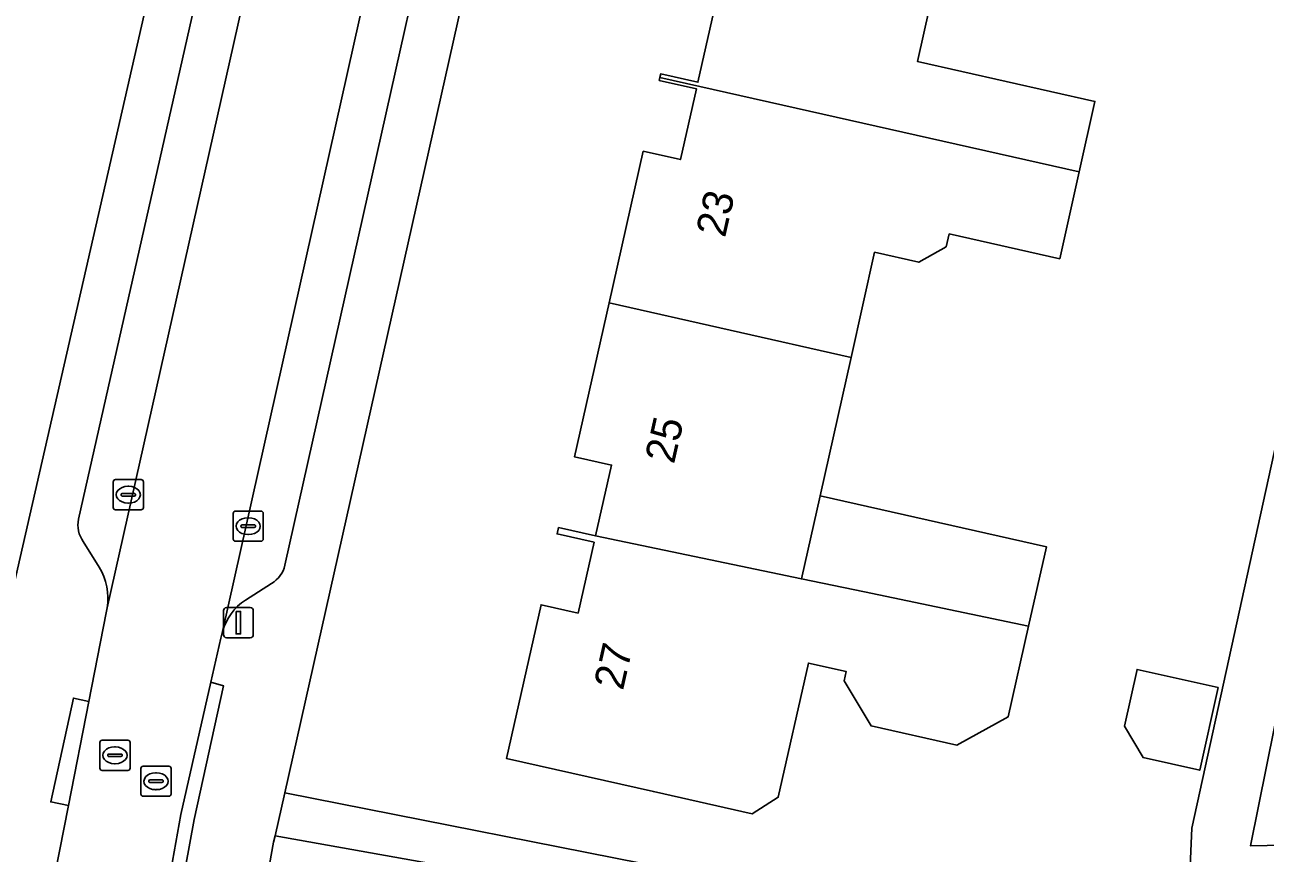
# Model space of a CAD drawing. Extents: x 163683 to 164494, y 382709 to 383872.
# Drawn here: x 163908.99 to 163950.15, y 383459.09 to 383486.6 of the extents above; entities that cross this region are included whole.
import ezdxf

# ---------------------------------------------------------------- set-up
doc = ezdxf.new("R2010")
doc.units = 0
for name, color, linetype in [('IMGEO_Erf', 7, 'Continuous'), ('IMGEO_Kolk', 7, 'Continuous'), ('IMGEO_Lichtmast', 7, 'Continuous'), ('IMGEO_Pand', 7, 'Continuous'), ('IMGEO_Pand_nummerreeks', 7, 'Continuous'), ('IMGEO_Parkeervlak_open', 7, 'Continuous'), ('IMGEO_Rijbaan_lokaal_open', 7, 'Continuous'), ('IMGEO_Rioolput', 7, 'Continuous'), ('IMGEO_Voetpad_open', 7, 'Continuous')]:
    doc.layers.add(name, color=color, linetype=linetype)

msp = doc.modelspace()

# ---------------------------------------------------------------- linework, layer by layer
at = {"layer": 'IMGEO_Erf'}
for points in [[(163930.664, 383566.399), (163900.016, 383573.226), (163894.371, 383547.886), (163896.808, 383547.326), (163895.126, 383540.017), (163892.69, 383540.577), (163877.607, 383473.925), (163877.156, 383471.852), (163883.828, 383470.4), (163883.117, 383467.133), (163876.445, 383468.585), (163876.27, 383467.72), (163889.109, 383465.13), (163907.226, 383461.874), (163915.374, 383497.568), (163916.715, 383503.841)], [(163989.618, 383504.21), (164000.14, 383549.983), (163988.005, 383552.731), (163988.116, 383553.214), (163971.468, 383557.04), (163961.458, 383513.489), (163965.766, 383512.436), (163964.537, 383506.938), (163963.246, 383507.234), (163960.306, 383507.908), (163955.524, 383488.221), (163959.03, 383487.452), (163958.497, 383485.022), (163954.991, 383485.791), (163949.665, 383459.33), (163971.316, 383459.761), (163979.464, 383459.533)], [(163948.593, 383464.593), (163947.981, 383461.842), (163946.1, 383462.259), (163945.483, 383463.301), (163945.902, 383465.191)], [(163978.999, 383457.491), (163979.186, 383458.312), (163959.724, 383458.221), (163935.139, 383457.026), (163935.036, 383456.499), (163917.296, 383459.667), (163917.248, 383459.454), (163909.926, 383418.451), (163934.653, 383414.182), (163941.446, 383413.092), (163970.084, 383408.049), (163971.042, 383412.745)]]:
    msp.add_lwpolyline(points, close=True, dxfattribs=at)
for points in [[(163951.55, 383561.486), (163940.657, 383563.927), (163917.615, 383461.091), (163931.28, 383458.387), (163947.659, 383458.649), (163947.714, 383459.916), (163952.093, 383479.924)], [(163939.765, 383490.532), (163938.611, 383485.379), (163944.503, 383484.051), (163943.98, 383481.715), (163943.333, 383478.825), (163939.667, 383479.651), (163939.57, 383479.224), (163938.654, 383478.713), (163937.192, 383479.04), (163936.411, 383475.553), (163935.382, 383470.955), (163942.895, 383469.259), (163942.301, 383466.626), (163941.621, 383463.614), (163939.922, 383462.669), (163937.075, 383463.312), (163936.18, 383464.815), (163936.249, 383465.118), (163934.995, 383465.401), (163933.993, 383460.944), (163933.123, 383460.394), (163929.852, 383461.132), (163924.974, 383462.233), (163926.124, 383467.336), (163927.354, 383467.06), (163927.884, 383469.411), (163926.653, 383469.687), (163926.702, 383469.901), (163927.932, 383469.625), (163928.461, 383471.976), (163927.23, 383472.252), (163928.381, 383477.362), (163929.515, 383482.398), (163930.746, 383482.122), (163931.276, 383484.473), (163930.046, 383484.749), (163930.069, 383484.85), (163930.094, 383484.964), (163931.325, 383484.688), (163931.854, 383487.039)]]:
    msp.add_lwpolyline(points, dxfattribs=at)
at = {"layer": 'IMGEO_Kolk'}
for p, q in [((163911.925, 383470.565), (163911.925, 383471.417)), ((163912, 383471.491), (163912.852, 383471.491)), ((163912.413, 383471.271), (163912.438, 383471.271)), ((163912.926, 383471.417), (163912.926, 383470.565)), ((163912.184, 383470.985), (163912.184, 383470.997)), ((163912.622, 383470.948), (163912.224, 383470.948)), ((163912.227, 383471.034), (163912.625, 383471.034)), ((163912.668, 383470.997), (163912.668, 383470.985)), ((163912.852, 383470.491), (163912, 383470.491)), ((163912.436, 383470.711), (163912.411, 383470.711)), ((163915.905, 383469.52), (163915.905, 383470.372)), ((163915.98, 383470.446), (163916.832, 383470.446)), ((163916.906, 383470.372), (163916.906, 383469.52)), ((163916.164, 383469.94), (163916.164, 383469.952)), ((163916.602, 383469.903), (163916.204, 383469.903)), ((163916.207, 383469.989), (163916.605, 383469.989)), ((163916.393, 383470.226), (163916.418, 383470.226)), ((163916.648, 383469.952), (163916.648, 383469.94)), ((163916.416, 383469.666), (163916.391, 383469.666)), ((163916.832, 383469.446), (163915.98, 383469.446))]:
    msp.add_line(p, q, dxfattribs=at)
for points in [[(163911.925, 383470.565), (163911.925, 383471.417)], [(163912, 383471.491), (163912.852, 383471.491)], [(163912.926, 383471.417), (163912.926, 383470.565)], [(163912.852, 383470.491), (163912, 383470.491)], [(163915.905, 383469.52), (163915.905, 383470.372)], [(163915.98, 383470.446), (163916.832, 383470.446)], [(163916.906, 383470.372), (163916.906, 383469.52)], [(163916.832, 383469.446), (163915.98, 383469.446)]]:
    msp.add_lwpolyline(points, dxfattribs=at)
for centre, radius, start, end in [((163912.002, 383471.415), 0.0765, 91.552, 178.448), ((163912.002, 383471.415), 0.0765, 91.552, 178.448), ((163912.85, 383471.415), 0.0765, 1.552, 88.448), ((163912.85, 383471.415), 0.0765, 1.552, 88.448), ((163912.224, 383470.994), 0.0403, 85.8775, 175.7526), ((163912.221, 383470.984), 0.0366, 178.938, 274.7102), ((163912.625, 383470.991), 0.043, 264.8664, 352.4533), ((163912.629, 383470.996), 0.0386, 1.7309, 96.639), ((163912.002, 383470.567), 0.0765, 181.552, 268.448), ((163912.002, 383470.567), 0.0765, 181.552, 268.448), ((163912.85, 383470.567), 0.0765, 271.552, 358.448), ((163912.85, 383470.567), 0.0765, 271.552, 358.448), ((163915.982, 383470.37), 0.0765, 91.552, 178.448), ((163915.982, 383470.37), 0.0765, 91.552, 178.448), ((163916.83, 383470.37), 0.0765, 1.552, 88.448), ((163916.83, 383470.37), 0.0765, 1.552, 88.448), ((163916.204, 383469.949), 0.0403, 85.8775, 175.7526), ((163916.201, 383469.939), 0.0366, 178.938, 274.7102), ((163916.605, 383469.946), 0.043, 264.8664, 352.4533), ((163916.609, 383469.951), 0.0386, 1.7309, 96.639), ((163915.982, 383469.522), 0.0765, 181.552, 268.448), ((163915.982, 383469.522), 0.0765, 181.552, 268.448), ((163916.83, 383469.522), 0.0765, 271.552, 358.448), ((163916.83, 383469.522), 0.0765, 271.552, 358.448)]:
    msp.add_arc(centre, radius, start, end, dxfattribs=at)
for centre, major_axis, ratio, start_param, end_param in [((163912.412, 383470.991), (-0.387, 0.002), 0.722429, 4.712389, 7.853982), ((163912.437, 383470.991), (-0.39, 0.002), 0.717154, 1.570796, 4.712389), ((163916.392, 383469.946), (-0.387, 0.002), 0.722429, 4.712389, 7.853982), ((163916.417, 383469.946), (-0.39, 0.002), 0.717154, 1.570796, 4.712389)]:
    msp.add_ellipse(centre, major_axis=major_axis, ratio=ratio, start_param=start_param, end_param=end_param, dxfattribs=at)
at = {"layer": 'IMGEO_Lichtmast'}
for p, q in [((163915.584, 383466.341), (163915.584, 383467.141)), ((163915.584, 383467.141), (163915.584, 383466.341)), ((163915.684, 383467.241), (163916.474, 383467.241)), ((163916.474, 383467.241), (163915.684, 383467.241)), ((163916.574, 383467.141), (163916.574, 383466.341)), ((163916.574, 383466.341), (163916.574, 383467.141)), ((163916.474, 383466.241), (163915.684, 383466.241)), ((163915.684, 383466.241), (163916.474, 383466.241))]:
    msp.add_line(p, q, dxfattribs=at)
msp.add_lwpolyline([(163916.004, 383467.116), (163916.154, 383467.116), (163916.154, 383466.366), (163916.004, 383466.366), (163916.004, 383467.116)], dxfattribs=at)
for centre, start, end in [((163915.684, 383467.141), 90, 180), ((163915.684, 383467.141), 90, 180), ((163916.474, 383467.141), 0, 90), ((163916.474, 383467.141), 360, 90), ((163915.684, 383466.341), 180, 270), ((163915.684, 383466.341), 180, 270), ((163916.474, 383466.341), 270, 0), ((163916.474, 383466.341), 270, 0)]:
    msp.add_arc(centre, 0.1, start, end, dxfattribs=at)
at = {"layer": 'IMGEO_Pand'}
for points in [[(163939.765, 383490.532), (163931.755, 383492.337), (163930.623, 383487.315), (163931.854, 383487.039), (163931.325, 383484.688), (163930.094, 383484.964), (163930.069, 383484.85), (163943.98, 383481.715), (163944.503, 383484.051), (163938.611, 383485.379)], [(163943.98, 383481.715), (163930.069, 383484.85), (163930.046, 383484.749), (163931.276, 383484.473), (163930.746, 383482.122), (163929.515, 383482.398), (163928.381, 383477.362), (163936.411, 383475.553), (163937.192, 383479.04), (163938.654, 383478.713), (163939.57, 383479.224), (163939.667, 383479.651), (163943.333, 383478.825)], [(163936.411, 383475.553), (163928.381, 383477.362), (163927.23, 383472.252), (163928.461, 383471.976), (163927.932, 383469.625), (163934.764, 383468.195), (163935.382, 383470.955)], [(163942.895, 383469.259), (163935.382, 383470.955), (163934.764, 383468.195), (163936.85, 383467.761), (163942.301, 383466.626)], [(163942.301, 383466.626), (163936.85, 383467.761), (163934.764, 383468.195), (163927.932, 383469.625), (163926.702, 383469.901), (163926.653, 383469.687), (163927.884, 383469.411), (163927.354, 383467.06), (163926.124, 383467.336), (163924.974, 383462.233), (163929.852, 383461.132), (163933.123, 383460.394), (163933.993, 383460.944), (163934.995, 383465.401), (163936.249, 383465.118), (163936.18, 383464.815), (163937.075, 383463.312), (163939.922, 383462.669), (163941.621, 383463.614)], [(163948.593, 383464.593), (163945.902, 383465.191), (163945.483, 383463.301), (163946.1, 383462.259), (163947.981, 383461.842)]]:
    msp.add_lwpolyline(points, close=True, dxfattribs=at)
at = {"layer": 'IMGEO_Parkeervlak_open'}
for points in [[(163924.817, 383507.856), (163921.73, 383494.141), (163920.679, 383489.434), (163915.549, 383466.453)], [(163918.943, 383506.394), (163910.774, 383470.18)], [(163917.621, 383468.649), (163925.723, 383504.882)], [(163911.723, 383467.233), (163916.874, 383490.25)], [(163910.933, 383469.433), (163911.458, 383468.588)], [(163916.312, 383467.493), (163917.183, 383468.047)]]:
    msp.add_lwpolyline(points, dxfattribs=at)
for centre, radius, start, end in [((163911.703, 383469.987), 0.949, 168.29, 215.7423), ((163909.777, 383467.556), 1.973, 350.5818, 31.5497), ((163916.702, 383468.858), 0.943, 300.7023, 347.2203), ((163917.345, 383465.935), 1.869, 123.5472, 163.9212)]:
    msp.add_arc(centre, radius, start, end, dxfattribs=at)
at = {"layer": 'IMGEO_Rijbaan_lokaal_open'}
msp.add_lwpolyline([(163913.447, 383456.345), (163914.174, 383460.376), (163915.167, 383464.764), (163915.499, 383466.231), (163915.549, 383466.453), (163920.679, 383489.434), (163916.874, 383490.25), (163911.723, 383467.233), (163911.689, 383467.072), (163911.112, 383464.119), (163910.437, 383460.667), (163909.856, 383457.697)], dxfattribs=at)
at = {"layer": 'IMGEO_Rioolput'}
for p, q in [((163911.484, 383461.911), (163911.484, 383462.763)), ((163911.559, 383462.837), (163912.411, 383462.837)), ((163911.972, 383462.617), (163911.997, 383462.617)), ((163912.485, 383462.763), (163912.485, 383461.911)), ((163911.743, 383462.331), (163911.743, 383462.343)), ((163912.181, 383462.294), (163911.783, 383462.294)), ((163911.786, 383462.38), (163912.184, 383462.38)), ((163912.227, 383462.343), (163912.227, 383462.331)), ((163912.411, 383461.837), (163911.559, 383461.837)), ((163911.995, 383462.057), (163911.97, 383462.057)), ((163912.845, 383461.05), (163912.845, 383461.902)), ((163912.92, 383461.976), (163913.772, 383461.976)), ((163913.333, 383461.756), (163913.358, 383461.756)), ((163913.846, 383461.902), (163913.846, 383461.05)), ((163913.104, 383461.47), (163913.104, 383461.482)), ((163913.542, 383461.433), (163913.144, 383461.433)), ((163913.147, 383461.519), (163913.545, 383461.519)), ((163913.588, 383461.482), (163913.588, 383461.47)), ((163913.772, 383460.976), (163912.92, 383460.976)), ((163913.356, 383461.196), (163913.331, 383461.196))]:
    msp.add_line(p, q, dxfattribs=at)
for points in [[(163911.484, 383461.911), (163911.484, 383462.763)], [(163911.559, 383462.837), (163912.411, 383462.837)], [(163912.485, 383462.763), (163912.485, 383461.911)], [(163912.411, 383461.837), (163911.559, 383461.837)], [(163912.845, 383461.05), (163912.845, 383461.902)], [(163912.92, 383461.976), (163913.772, 383461.976)], [(163913.846, 383461.902), (163913.846, 383461.05)], [(163913.772, 383460.976), (163912.92, 383460.976)]]:
    msp.add_lwpolyline(points, dxfattribs=at)
for centre, radius, start, end in [((163911.561, 383462.761), 0.0765, 91.552, 178.448), ((163911.561, 383462.761), 0.0765, 91.552, 178.448), ((163912.409, 383462.761), 0.0765, 1.552, 88.448), ((163912.409, 383462.761), 0.0765, 1.552, 88.448), ((163911.783, 383462.34), 0.0403, 85.8775, 175.7526), ((163911.78, 383462.33), 0.0366, 178.938, 274.7102), ((163912.184, 383462.337), 0.043, 264.8664, 352.4533), ((163912.188, 383462.342), 0.0386, 1.7309, 96.639), ((163911.561, 383461.913), 0.0765, 181.552, 268.448), ((163911.561, 383461.913), 0.0765, 181.552, 268.448), ((163912.409, 383461.913), 0.0765, 271.552, 358.448), ((163912.409, 383461.913), 0.0765, 271.552, 358.448), ((163912.922, 383461.9), 0.0765, 91.552, 178.448), ((163912.922, 383461.9), 0.0765, 91.552, 178.448), ((163913.77, 383461.9), 0.0765, 1.552, 88.448), ((163913.77, 383461.9), 0.0765, 1.552, 88.448), ((163913.144, 383461.479), 0.0403, 85.8775, 175.7526), ((163913.141, 383461.469), 0.0366, 178.938, 274.7102), ((163913.545, 383461.476), 0.043, 264.8664, 352.4533), ((163913.549, 383461.481), 0.0386, 1.7309, 96.639), ((163912.922, 383461.052), 0.0765, 181.552, 268.448), ((163912.922, 383461.052), 0.0765, 181.552, 268.448), ((163913.77, 383461.052), 0.0765, 271.552, 358.448), ((163913.77, 383461.052), 0.0765, 271.552, 358.448)]:
    msp.add_arc(centre, radius, start, end, dxfattribs=at)
for centre, major_axis, ratio, start_param, end_param in [((163911.971, 383462.337), (-0.387, 0.002), 0.722429, 4.712389, 7.853982), ((163911.996, 383462.337), (-0.39, 0.002), 0.717154, 1.570796, 4.712389), ((163913.332, 383461.476), (-0.387, 0.002), 0.722429, 4.712389, 7.853982), ((163913.357, 383461.476), (-0.39, 0.002), 0.717154, 1.570796, 4.712389)]:
    msp.add_ellipse(centre, major_axis=major_axis, ratio=ratio, start_param=start_param, end_param=end_param, dxfattribs=at)
at = {"layer": 'IMGEO_Voetpad_open'}
for points in [[(163938.294, 383585.934), (163938.347, 383586.143), (163937.881, 383586.251), (163938.784, 383590.169), (163939.213, 383590.075), (163939.687, 383592.228), (163936.453, 383592.966), (163935.173, 383586.624), (163931.02, 383567.996), (163930.664, 383566.399), (163916.715, 383503.841), (163915.374, 383497.568), (163907.226, 383461.874), (163906.853, 383459.8), (163899.759, 383420.325), (163899.366, 383418.003), (163898.489, 383412.92)], [(163911.076, 383408.908), (163909.51, 383412.309), (163909.009, 383413.398), (163909.547, 383416.365), (163909.926, 383418.451), (163917.248, 383459.454), (163917.296, 383459.667), (163917.615, 383461.091), (163940.657, 383563.927), (163941.011, 383565.508), (163946.567, 383590.304), (163943.654, 383590.424), (163942.795, 383586.496), (163942.363, 383586.582), (163942.326, 383586.315)], [(163910.774, 383470.18), (163918.943, 383506.394)], [(163925.723, 383504.882), (163917.621, 383468.649)], [(163971.316, 383459.761), (163949.665, 383459.33), (163954.991, 383485.791)], [(163952.093, 383479.924), (163947.714, 383459.916), (163947.659, 383458.649), (163931.28, 383458.387), (163917.615, 383461.091), (163917.296, 383459.667), (163935.036, 383456.499), (163935.139, 383457.026), (163959.724, 383458.221)], [(163911.458, 383468.588), (163910.933, 383469.433)], [(163917.183, 383468.047), (163916.312, 383467.493)], [(163908.69, 383451.789), (163908.743, 383452.009), (163909.089, 383453.777), (163908.61, 383453.841), (163909.32, 383457.812), (163909.856, 383457.697), (163910.437, 383460.667), (163909.855, 383460.787), (163910.605, 383464.236), (163911.112, 383464.119), (163911.689, 383467.072), (163911.723, 383467.233)], [(163915.549, 383466.453), (163915.499, 383466.231), (163915.167, 383464.764), (163915.581, 383464.647), (163914.612, 383460.207), (163913.897, 383456.274), (163913.447, 383456.345), (163913.427, 383456.197)]]:
    msp.add_lwpolyline(points, dxfattribs=at)
for points in [[(163913.447, 383456.345), (163913.897, 383456.274), (163914.612, 383460.207), (163915.581, 383464.647), (163915.167, 383464.764), (163914.174, 383460.376)], [(163910.437, 383460.667), (163911.112, 383464.119), (163910.605, 383464.236), (163909.855, 383460.787)]]:
    msp.add_lwpolyline(points, close=True, dxfattribs=at)
for centre, radius, start, end in [((163911.703, 383469.987), 0.949, 168.29, 215.7423), ((163909.777, 383467.556), 1.973, 350.5818, 31.5497), ((163916.702, 383468.858), 0.943, 300.7023, 347.2203), ((163917.345, 383465.935), 1.869, 123.5472, 163.9212)]:
    msp.add_arc(centre, radius, start, end, dxfattribs=at)

# ---------------------------------------------------------------- texts
at = {"layer": 'IMGEO_Pand_nummerreeks'}
for s, p in [('23', (163932.226, 383479.502)), ('25', (163930.533, 383471.984)), ('27', (163928.839, 383464.466))]:
    msp.add_text(s, height=1, rotation=77.3035, dxfattribs=at).set_placement(p)

doc.saveas('drawing.dxf')
